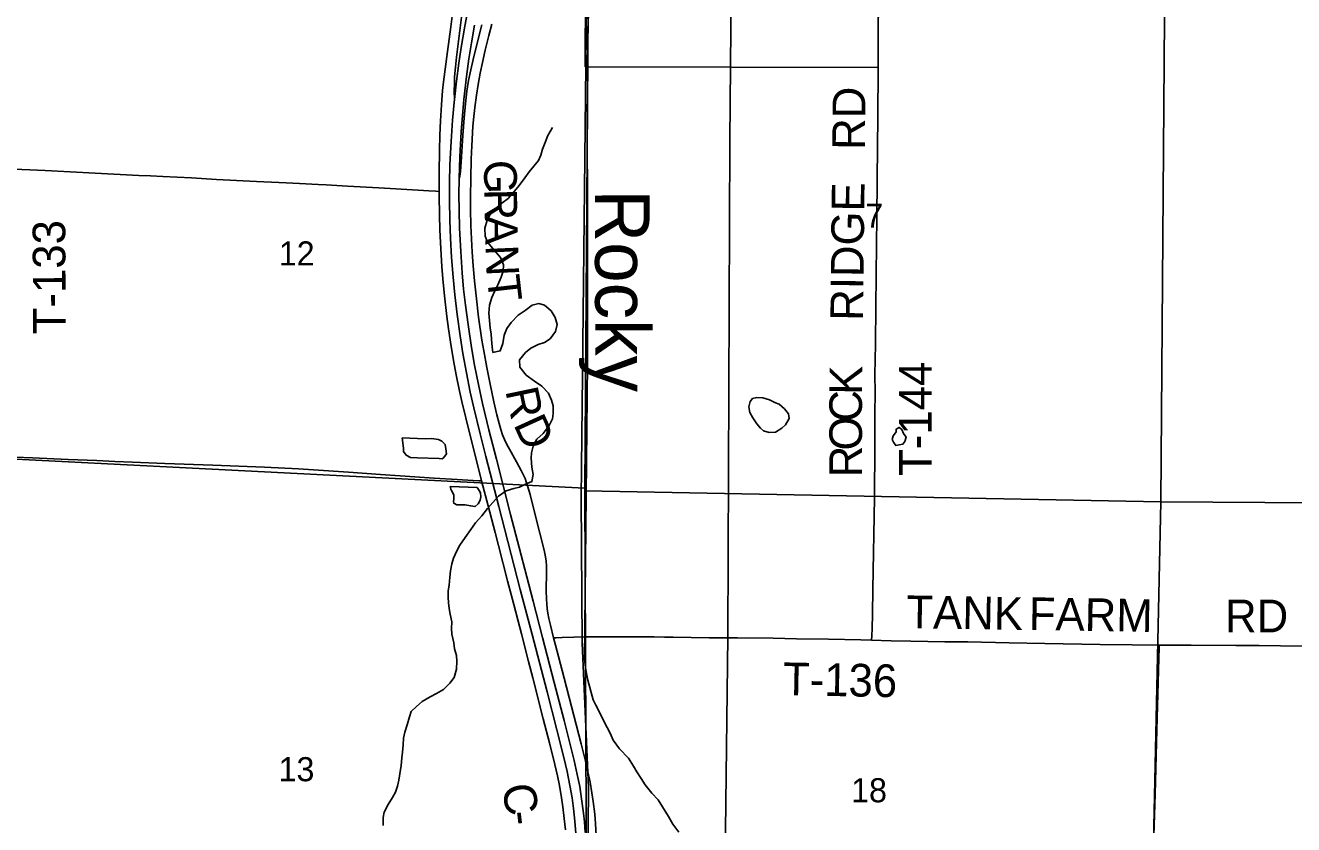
# Model space of a CAD drawing. Extents: x 1443599 to 1910620, y 1028088 to 1361369.
# Drawn here: x 1646892 to 1658538, y 1174029 to 1181365 of the extents above; entities that cross this region are included whole.
import ezdxf

# ---------------------------------------------------------------- set-up
doc = ezdxf.new("R2010")
doc.units = 0
for name, color, linetype in [('GM_X_Corporation', 7, 'Continuous'), ('GM_X_County_Road', 7, 'Continuous'), ('GM_X_County_Road_Text', 7, 'Continuous'), ('GM_X_Interchange_Ramps', 7, 'Continuous'), ('GM_X_Interstate_Route', 7, 'Continuous'), ('GM_X_Minor_Lake', 7, 'Continuous'), ('GM_X_Minor_River', 7, 'Continuous'), ('GM_X_Minor_River_Text', 7, 'Continuous'), ('GM_X_Rail_Line', 7, 'Continuous'), ('GM_X_Section', 7, 'Continuous'), ('GM_X_Section_Text', 7, 'Continuous'), ('GM_X_State_Route', 7, 'Continuous'), ('GM_X_Township', 7, 'Continuous'), ('GM_X_Township_Road', 7, 'Continuous'), ('GM_X_Township_Road_Text', 7, 'Continuous')]:
    doc.layers.add(name, color=color, linetype=linetype)

msp = doc.modelspace()

# ---------------------------------------------------------------- linework, layer by layer
at = {"layer": 'GM_X_Corporation'}
msp.add_lwpolyline([(1652033, 1180985), (1652040, 1182417), (1652045, 1183652), (1654039, 1183612), (1654059, 1183616), (1654373, 1183611), (1654734, 1183608), (1654744, 1183942), (1655681, 1183892), (1655690, 1182281), (1655497, 1182284), (1655137, 1182289), (1654727, 1182294), (1654727, 1181892), (1654722, 1180979)], close=True, dxfattribs=at)
at = {"layer": 'GM_X_County_Road'}
for points in [[(1650692, 1179841), (1650693, 1180012), (1650694, 1180217), (1650697, 1180356), (1650703, 1180488), (1650712, 1180635), (1650722, 1180766), (1650731, 1180847), (1650767, 1181124), (1650798, 1181351), (1650811, 1181449)], [(1651743, 1175743), (1651714, 1175858), (1651698, 1175922), (1651689, 1175970), (1651683, 1176011), (1651679, 1176052), (1651676, 1176101), (1651675, 1176175), (1651677, 1176348), (1651676, 1176405), (1651673, 1176446), (1651668, 1176486), (1651660, 1176534), (1651645, 1176598), (1651589, 1176812), (1651526, 1177059), (1651504, 1177138), (1651492, 1177176), (1651480, 1177207), (1651467, 1177237), (1651445, 1177280), (1651401, 1177359), (1651337, 1177474), (1651314, 1177518), (1651293, 1177563), (1651274, 1177608), (1651258, 1177655), (1651242, 1177711), (1651222, 1177790), (1651194, 1177910), (1651159, 1178071), (1651129, 1178224), (1651101, 1178377), (1651085, 1178474), (1651054, 1178686), (1651030, 1178881), (1651015, 1179020), (1651003, 1179159), (1650995, 1179282), (1650983, 1179528), (1650979, 1179676), (1650978, 1179791), (1650981, 1179963), (1650985, 1180136), (1650991, 1180259), (1651002, 1180439), (1651010, 1180529), (1651019, 1180611), (1651034, 1180725), (1651050, 1180822), (1651069, 1180927), (1651089, 1181024), (1651115, 1181136), (1651149, 1181271), (1651175, 1181375)], [(1651082, 1177184), (1651065, 1177250), (1650969, 1177624), (1650900, 1177911), (1650875, 1178023), (1650851, 1178143), (1650830, 1178256), (1650803, 1178418), (1650778, 1178580), (1650763, 1178694), (1650742, 1178882), (1650726, 1179037), (1650717, 1179151), (1650706, 1179315), (1650699, 1179487), (1650694, 1179626), (1650692, 1179799), (1650692, 1179841)], [(1651851, 1173980), (1651841, 1174086), (1651828, 1174193), (1651816, 1174274), (1651797, 1174387), (1651779, 1174476), (1651755, 1174580), (1651705, 1174779), (1651647, 1175001), (1651552, 1175375), (1651512, 1175526), (1651447, 1175780), (1651413, 1175908), (1651376, 1176050), (1651320, 1176265), (1651236, 1176591), (1651206, 1176710), (1651143, 1176956), (1651082, 1177184)], [(1652046, 1174566), (1652036, 1174610), (1651997, 1174770), (1651840, 1175373), (1651787, 1175571), (1651760, 1175675), (1651743, 1175743)], [(1652135, 1173930), (1652128, 1174036), (1652120, 1174126), (1652106, 1174240), (1652094, 1174321), (1652077, 1174418), (1652058, 1174514), (1652046, 1174566)]]:
    msp.add_lwpolyline(points, dxfattribs=at)
at = {"layer": 'GM_X_Interchange_Ramps'}
msp.add_lwpolyline([(1650756, 1182505), (1650817, 1182279), (1650863, 1182117), (1650884, 1182037), (1650898, 1181972), (1650909, 1181907), (1650915, 1181858), (1650920, 1181809), (1650922, 1181743), (1650921, 1181678), (1650917, 1181612), (1650907, 1181513), (1650851, 1181072), (1650841, 1180982), (1650834, 1180892), (1650831, 1180833), (1650829, 1180761), (1650831, 1180683)], dxfattribs=at)
at = {"layer": 'GM_X_Interstate_Route'}
for points in [[(1651947, 1173948), (1651938, 1174062), (1651926, 1174177), (1651912, 1174274), (1651892, 1174388), (1651866, 1174517), (1651837, 1174645), (1651773, 1174899), (1651682, 1175249), (1651546, 1175773), (1651437, 1176186), (1651239, 1176948), (1651119, 1177409), (1651067, 1177616), (1651009, 1177855), (1650977, 1177999), (1650942, 1178176), (1650910, 1178354), (1650884, 1178516), (1650858, 1178711), (1650836, 1178890), (1650820, 1179053), (1650806, 1179233), (1650795, 1179413), (1650789, 1179577), (1650786, 1179758), (1650787, 1179922), (1650791, 1180086), (1650801, 1180299), (1650814, 1180495), (1650828, 1180658), (1650831, 1180683), (1650850, 1180854), (1650871, 1181017), (1650894, 1181163), (1650927, 1181356), (1650965, 1181550)], [(1652033, 1173955), (1652025, 1174053), (1652017, 1174134), (1652000, 1174264), (1651982, 1174378), (1651960, 1174490), (1651931, 1174618), (1651840, 1174984), (1651749, 1175334), (1651640, 1175746), (1651554, 1176080), (1651497, 1176303), (1651427, 1176573), (1651348, 1176874), (1651218, 1177383), (1651149, 1177653), (1651091, 1177893), (1651052, 1178069), (1651017, 1178246), (1650989, 1178408), (1650957, 1178619), (1650933, 1178798), (1650916, 1178945), (1650903, 1179093), (1650891, 1179289), (1650879, 1179502), (1650874, 1179666), (1650873, 1179814), (1650875, 1179954), (1650875, 1179962), (1650883, 1180159), (1650895, 1180388), (1650905, 1180536), (1650919, 1180683), (1650944, 1180895), (1650965, 1181058), (1650988, 1181204), (1651016, 1181366)]]:
    msp.add_lwpolyline(points, dxfattribs=at)
at = {"layer": 'GM_X_Minor_Lake'}
for p, q in [((1653781, 1177900), (1653724, 1177929)), ((1654887, 1177633), (1654872, 1177613)), ((1650562, 1177570), (1650352, 1177579)), ((1651040, 1177122), (1650792, 1177132))]:
    msp.add_line(p, q, dxfattribs=at)
for points in [[(1653724, 1177929), (1653664, 1177945), (1653610, 1177950), (1653568, 1177939), (1653549, 1177911), (1653536, 1177863), (1653546, 1177813), (1653573, 1177764), (1653610, 1177708), (1653642, 1177669), (1653669, 1177642), (1653723, 1177628), (1653781, 1177631), (1653840, 1177668), (1653872, 1177698), (1653907, 1177755), (1653900, 1177800), (1653863, 1177844), (1653813, 1177887), (1653781, 1177900)], [(1654872, 1177613), (1654860, 1177597), (1654852, 1177563), (1654863, 1177539), (1654885, 1177509), (1654915, 1177514), (1654951, 1177522), (1654967, 1177544), (1654980, 1177584), (1654955, 1177620), (1654941, 1177654), (1654917, 1177675), (1654889, 1177659), (1654887, 1177633)], [(1650352, 1177579), (1650358, 1177533), (1650363, 1177481), (1650364, 1177453), (1650390, 1177420), (1650430, 1177398), (1650494, 1177395), (1650692, 1177388), (1650718, 1177386), (1650734, 1177397), (1650759, 1177431), (1650753, 1177479), (1650746, 1177518), (1650716, 1177548), (1650685, 1177565), (1650621, 1177572), (1650562, 1177570)], [(1650792, 1177132), (1650800, 1177108), (1650808, 1177090), (1650827, 1177055), (1650827, 1177019), (1650824, 1176993), (1650826, 1176979), (1650854, 1176965), (1650930, 1176963), (1650980, 1176955), (1651022, 1176948), (1651050, 1176972), (1651069, 1177006), (1651073, 1177038), (1651070, 1177074), (1651058, 1177096), (1651040, 1177122)]]:
    msp.add_lwpolyline(points, dxfattribs=at)
at = {"layer": 'GM_X_Minor_River'}
for points in [[(1652064, 1181466), (1652057, 1181323)], [(1652027, 1175544), (1652055, 1178263), (1652055, 1179679), (1652051, 1180414), (1652057, 1181323)], [(1651732, 1177753), (1651740, 1177803), (1651738, 1177873), (1651724, 1177926), (1651696, 1177988), (1651634, 1178052), (1651566, 1178100), (1651492, 1178154), (1651434, 1178227), (1651430, 1178295), (1651484, 1178361), (1651534, 1178401), (1651602, 1178437), (1651660, 1178455), (1651710, 1178487), (1651760, 1178556), (1651776, 1178618), (1651756, 1178682), (1651720, 1178746), (1651660, 1178798), (1651608, 1178812), (1651546, 1178798), (1651480, 1178748), (1651418, 1178704), (1651354, 1178638), (1651314, 1178584), (1651288, 1178522), (1651276, 1178445), (1651253, 1178377), (1651185, 1178363), (1651179, 1178415), (1651173, 1178481), (1651169, 1178532), (1651161, 1178586), (1651153, 1178656), (1651147, 1178724), (1651153, 1178798), (1651175, 1178867), (1651203, 1178929), (1651231, 1178983), (1651260, 1179053), (1651280, 1179108), (1651284, 1179166), (1651256, 1179234), (1651199, 1179298), (1651135, 1179374), (1651115, 1179429), (1651111, 1179503), (1651133, 1179577), (1651161, 1179629), (1651217, 1179689), (1651268, 1179732), (1651324, 1179776), (1651382, 1179842), (1651426, 1179896), (1651478, 1179964), (1651518, 1180021), (1651560, 1180071), (1651604, 1180123), (1651626, 1180173), (1651642, 1180227), (1651664, 1180291), (1651690, 1180354), (1651734, 1180426)], [(1650176, 1174021), (1650178, 1174093), (1650188, 1174143), (1650222, 1174213), (1650262, 1174278), (1650292, 1174328), (1650308, 1174382), (1650322, 1174438), (1650332, 1174494), (1650342, 1174571), (1650350, 1174643), (1650356, 1174693), (1650360, 1174761), (1650364, 1174821), (1650376, 1174876), (1650398, 1174946), (1650420, 1175018), (1650434, 1175068), (1650484, 1175114), (1650536, 1175158), (1650608, 1175203), (1650668, 1175231), (1650731, 1175269), (1650791, 1175327), (1650829, 1175379), (1650851, 1175457), (1650855, 1175528), (1650851, 1175580), (1650833, 1175642), (1650825, 1175696), (1650809, 1175778), (1650805, 1175829), (1650807, 1175889), (1650793, 1175959), (1650783, 1176013), (1650777, 1176063), (1650773, 1176116), (1650775, 1176176), (1650785, 1176226), (1650789, 1176300), (1650795, 1176358), (1650807, 1176423), (1650823, 1176473), (1650853, 1176541), (1650881, 1176595), (1650929, 1176663), (1650981, 1176738), (1651025, 1176798), (1651083, 1176864), (1651137, 1176930), (1651185, 1176984), (1651237, 1177043), (1651306, 1177091), (1651378, 1177115), (1651428, 1177127), (1651478, 1177151), (1651544, 1177177), (1651556, 1177241), (1651544, 1177311), (1651538, 1177392), (1651540, 1177442), (1651554, 1177502), (1651590, 1177568), (1651648, 1177620), (1651702, 1177691), (1651732, 1177753)], [(1652027, 1175544), (1652037, 1175470), (1652045, 1175415), (1652056, 1175355), (1652107, 1175174), (1652131, 1175124), (1652173, 1175044), (1652199, 1174990), (1652233, 1174919), (1652261, 1174867), (1652289, 1174805), (1652349, 1174725), (1652429, 1174638), (1652475, 1174564), (1652507, 1174512), (1652548, 1174452), (1652584, 1174394), (1652644, 1174319), (1652704, 1174255), (1652742, 1174193), (1652798, 1174103), (1652838, 1174032), (1652894, 1173960)]]:
    msp.add_lwpolyline(points, dxfattribs=at)
at = {"layer": 'GM_X_Rail_Line'}
msp.add_lwpolyline([(1653132, 1159734), (1653132, 1159774), (1653117, 1161385), (1653128, 1163894), (1653262, 1169153), (1653342, 1175752), (1653360, 1180305), (1653421, 1187177), (1653422, 1187382)], dxfattribs=at)
at = {"layer": 'GM_X_Section'}
for points in [[(1652065, 1182393), (1652028, 1177118), (1646746, 1177387), (1646739, 1182711)], [(1657359, 1182248), (1657320, 1176992), (1652028, 1177094), (1652028, 1177118), (1652065, 1182393)], [(1657359, 1182248), (1662627, 1182251), (1662569, 1176958), (1657320, 1176992)], [(1652028, 1177118), (1652028, 1177094), (1652051, 1171840), (1646752, 1172091), (1646746, 1177387)], [(1657320, 1176992), (1657205, 1171736), (1652051, 1171840), (1652028, 1177094)], [(1662569, 1176958), (1662538, 1171674), (1657205, 1171736), (1657320, 1176992)]]:
    msp.add_lwpolyline(points, close=True, dxfattribs=at)
at = {"layer": 'GM_X_State_Route'}
msp.add_lwpolyline([(1650875, 1179954), (1650882, 1179981), (1650886, 1180003), (1650889, 1180024), (1650894, 1180108), (1650908, 1180354), (1650920, 1180517), (1650933, 1180648), (1650947, 1180762), (1650962, 1180860), (1650981, 1180956), (1651003, 1181052), (1651058, 1181276), (1651084, 1181371)], dxfattribs=at)
at = {"layer": 'GM_X_Township'}
for points in [[(1652031, 1166476), (1652042, 1171813), (1652064, 1174369), (1652005, 1175693), (1651997, 1177026), (1652055, 1182420)], [(1652055, 1182420), (1651997, 1177026), (1652005, 1175693), (1652064, 1174369), (1652042, 1171813), (1652031, 1166476)]]:
    msp.add_lwpolyline(points, dxfattribs=at)
at = {"layer": 'GM_X_Township_Road'}
for points in [[(1654722, 1180979), (1654723, 1181039), (1654724, 1181561), (1654726, 1181853), (1654727, 1181892)], [(1654695, 1178279), (1654698, 1178456), (1654706, 1179080), (1654711, 1179606), (1654718, 1180263), (1654720, 1180510), (1654722, 1180979)], [(1646734, 1180047), (1646787, 1180046), (1646934, 1180040), (1647074, 1180033), (1647303, 1180020), (1647532, 1180007), (1647934, 1179987), (1648041, 1179983), (1648155, 1179978), (1648418, 1179965), (1648647, 1179951), (1648893, 1179939), (1649015, 1179932), (1649220, 1179922), (1649286, 1179919), (1649409, 1179912), (1649581, 1179903), (1649655, 1179900), (1649851, 1179890), (1650138, 1179873), (1650498, 1179852), (1650597, 1179847), (1650662, 1179843), (1650692, 1179841)], [(1654662, 1175722), (1654664, 1175762), (1654667, 1175828), (1654670, 1175959), (1654675, 1176189), (1654690, 1177027), (1654690, 1177142), (1654693, 1177388), (1654693, 1177471), (1654693, 1177569), (1654694, 1177816), (1654695, 1177980), (1654694, 1178177), (1654695, 1178279)], [(1646741, 1177401), (1646794, 1177401), (1646958, 1177395), (1647286, 1177380), (1647548, 1177370), (1647712, 1177363), (1647876, 1177357), (1648171, 1177343), (1648614, 1177327), (1649089, 1177309), (1649401, 1177293), (1649859, 1177264), (1650154, 1177243), (1650334, 1177230), (1650645, 1177208), (1650858, 1177196), (1651005, 1177187), (1651055, 1177185), (1651082, 1177184)], [(1651743, 1175743), (1651766, 1175744), (1651820, 1175745), (1652034, 1175751)], [(1652034, 1175751), (1652373, 1175753), (1652558, 1175751), (1652666, 1175751), (1652762, 1175750), (1652842, 1175749), (1653006, 1175746), (1653170, 1175744), (1653295, 1175743)], [(1653295, 1175743), (1653334, 1175743), (1653431, 1175742), (1653759, 1175739), (1653973, 1175735), (1654268, 1175730), (1654563, 1175725), (1654662, 1175722)], [(1654662, 1175722), (1654842, 1175717), (1655022, 1175714), (1655334, 1175708), (1655547, 1175705), (1655925, 1175697), (1656253, 1175692), (1656761, 1175683), (1657056, 1175679), (1657304, 1175677)], [(1657198, 1171731), (1657203, 1171849), (1657208, 1172062), (1657212, 1172292), (1657220, 1172652), (1657226, 1172882), (1657246, 1173587), (1657253, 1173833), (1657266, 1174309), (1657281, 1174899), (1657299, 1175555), (1657303, 1175654), (1657304, 1175677)], [(1657304, 1175677), (1657598, 1175675), (1658008, 1175673), (1658221, 1175672), (1658418, 1175671), (1658730, 1175667), (1659403, 1175661), (1659665, 1175658), (1659942, 1175656)]]:
    msp.add_lwpolyline(points, dxfattribs=at)

# ---------------------------------------------------------------- texts
at = {"layer": 'GM_X_County_Road_Text'}
for s, rotation, p in [('G', 271.031, (1651102, 1180127)), ('R', 271.0304, (1651106, 1179863)), ('A', 271.0759, (1651111, 1179617)), ('N', 272.4425, (1651116, 1179345)), ('T', 276.5079, (1651129, 1179058)), ('R', 281.8282, (1651298, 1178013)), ('D', 294.5506, (1651370, 1177704)), ('C', 279.8249, (1651266, 1174381)), ('-', 276.9169, (1651307, 1174142))]:
    msp.add_text(s, height=300, rotation=rotation, dxfattribs=at).set_placement(p)
at = {"layer": 'GM_X_Minor_River_Text'}
msp.add_text('Rocky', height=500.3, rotation=270.0906, dxfattribs=at).set_placement((1652123, 1179858))
at = {"layer": 'GM_X_Section_Text'}
for s, p in [('7', (1654605, 1179508)), ('12', (1649219, 1179161)), ('13', (1649217, 1174427)), ('18', (1654475, 1174234))]:
    msp.add_text(s, height=221, rotation=0, dxfattribs=at).set_placement(p)
at = {"layer": 'GM_X_Township_Road_Text'}
for s, rotation, p in [('RD', 89.5086, (1654601, 1180221)), ('RIDGE', 89.3514, (1654584, 1178652)), ('T-133', 90.2807, (1647263, 1178530)), ('K', 89.1512, (1654575, 1177972)), ('T-144', 90, (1655214, 1177230)), ('C', 89.9883, (1654575, 1177727)), ('O', 90, (1654575, 1177463)), ('R', 90, (1654575, 1177217)), ('TANK', 359.0154, (1654981, 1175833)), ('FARM', 359.0356, (1656105, 1175816)), ('RD', 0, (1657909, 1175794)), ('T-136', 358.8884, (1653847, 1175218))]:
    msp.add_text(s, height=300, rotation=rotation, dxfattribs=at).set_placement(p)

doc.saveas('drawing.dxf')
